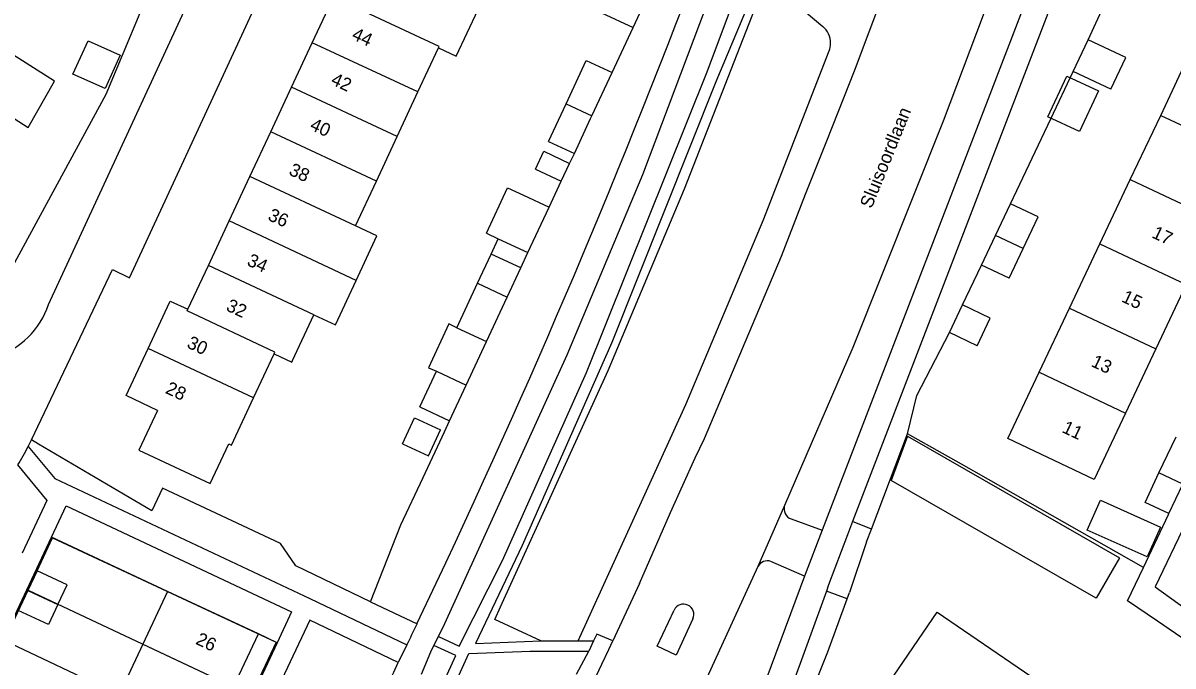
# Model space of a CAD drawing. Extents: x 194485 to 197793, y 468269 to 470822.
# Drawn here: x 195481 to 195586.1, y 470590.6 to 470649.4 of the extents above; entities that cross this region are included whole.
import ezdxf

# ---------------------------------------------------------------- set-up
doc = ezdxf.new("R2010")
doc.units = 0
for name, color, linetype in [('BGT grensvlak begroeid terreindeel', 7, 'Continuous'), ('BGT grensvlak gebouwinstallatie plus 1', 7, 'Continuous'), ('BGT grensvlak onbegroeid terreindeel', 7, 'Continuous'), ('BGT grensvlak onbegroeid terreindeel LR', 7, 'Continuous'), ('BGT grensvlak overig bouwwerk uitbreiding populatie', 7, 'Continuous'), ('BGT grensvlak pand op maaiveld', 7, 'Continuous'), ('BGT grensvlak pand op maaiveld LR', 7, 'Continuous'), ('BGT grensvlak wegdeel', 7, 'Continuous'), ('BGT tekst huisnummerreeks', 7, 'Continuous'), ('BGT tekst openbare ruimte label weg', 7, 'Continuous'), ('GEM grensvlak WOZ_BRK percelen', 7, 'Continuous')]:
    doc.layers.add(name, color=color, linetype=linetype)

msp = doc.modelspace()

# ---------------------------------------------------------------- linework, layer by layer
at = {"layer": 'BGT grensvlak begroeid terreindeel'}
msp.add_line((195512.71, 470596.44), (195516.97, 470594.43), dxfattribs=at)
for points in [[(195528.3, 470592.88), (195524.09, 470594.84), (195524.61, 470595.98), (195534.45, 470617.61), (195541.43, 470634.22), (195548.91, 470653.44), (195554.06, 470649.08)], [(195531.69, 470592.88), (195541.53, 470614.51), (195548.6, 470631.32), (195554.63, 470646.83)]]:
    msp.add_lwpolyline(points, dxfattribs=at)
for centre, radius, start, end in [((195552.77, 470647.55), 2, 0.0089, 49.7321), ((195552.75, 470647.56), 2.02, 338.7864, 359.8696)]:
    msp.add_arc(centre, radius, start, end, dxfattribs=at)
at = {"layer": 'BGT grensvlak gebouwinstallatie plus 1'}
for p, q in [((195536.72, 470648.98), (195540.01, 470656.03)), ((195533.82, 470650.33), (195536.72, 470648.98)), ((195576.96, 470644.96), (195578.33, 470647.85)), ((195581.76, 470646.23), (195578.33, 470647.85)), ((195580.39, 470643.33), (195581.76, 470646.23)), ((195580.39, 470643.33), (195576.96, 470644.96)), ((195528.99, 470638.56), (195530.6, 470642)), ((195528.99, 470638.56), (195531.35, 470637.46)), ((195523.31, 470630.16), (195525.24, 470634.32)), ((195569.84, 470629.96), (195571.21, 470632.85)), ((195573.74, 470631.65), (195571.21, 470632.85)), ((195527.11, 470628.39), (195529.05, 470632.54)), ((195572.37, 470628.76), (195573.74, 470631.65)), ((195523.31, 470630.16), (195524.39, 470629.66)), ((195522.49, 470625.58), (195523.74, 470628.25)), ((195525.21, 470624.31), (195526.46, 470626.98)), ((195520.6, 470621.52), (195522.49, 470625.58)), ((195522.49, 470625.58), (195525.21, 470624.31)), ((195523.32, 470620.25), (195525.21, 470624.31)), ((195561.79, 470611.59), (195560.31, 470607.54)), ((195583.52, 470605.54), (195584.79, 470608.26)), ((195585.7, 470604.52), (195586.98, 470607.22)), ((195585.7, 470604.52), (195583.52, 470605.54))]:
    msp.add_line(p, q, dxfattribs=at)
for points in [[(195579.25, 470643.19), (195577.54, 470639.46), (195574.64, 470640.79), (195576.36, 470644.52), (195579.25, 470643.19)], [(195531.35, 470637.46), (195532.84, 470640.66), (195532.95, 470640.9)], [(195525.24, 470634.32), (195526.7, 470633.64), (195529.05, 470632.54)], [(195561.79, 470611.59), (195581.18, 470600.46), (195579.06, 470596.77), (195560.31, 470607.54)]]:
    msp.add_lwpolyline(points, dxfattribs=at)
at = {"layer": 'BGT grensvlak onbegroeid terreindeel'}
for p, q in [((195578.33, 470647.85), (195585.05, 470662.7)), ((195534.8, 470644.85), (195536.72, 470648.98)), ((195574.9, 470640.62), (195576.96, 470644.96)), ((195571.21, 470632.85), (195574.9, 470640.62)), ((195530.92, 470636.55), (195531.35, 470637.46)), ((195529.05, 470632.54), (195530.16, 470634.92)), ((195566.83, 470623.6), (195568.56, 470627.25)), ((195562.66, 470615.32), (195565.63, 470621.07)), ((195561.81, 470611.81), (195562.66, 470615.32)), ((195558.5, 470603.09), (195561.81, 470611.81)), ((195482.38, 470610.87), (195481.72, 470611.26)), ((195494.16, 470597.38), (195483.57, 470602.37)), ((195554.51, 470591.88), (195556.28, 470596.72)), ((195504.18, 470592.7), (195502.47, 470593.51)), ((195549, 470577.95), (195554.51, 470591.88))]:
    msp.add_line(p, q, dxfattribs=at)
for points in [[(195449.68, 470637.46), (195476.28, 470620.3), (195482.54, 470631.82), (195488.55, 470642.89), (195491.67, 470650.33), (195491.91, 470650.88)], [(195512.71, 470596.44), (195515.49, 470603.48), (195517.52, 470607.82), (195519.47, 470612), (195519.93, 470612.99)], [(195512.71, 470596.44), (195505.88, 470599.73), (195504.49, 470601.77), (195493.7, 470606.83), (195492.74, 470604.78), (195482.38, 470610.87)]]:
    msp.add_lwpolyline(points, dxfattribs=at)
at = {"layer": 'BGT grensvlak onbegroeid terreindeel LR'}
msp.add_lwpolyline([(195583.38, 470599.6), (195566.74, 470609.04), (195561.81, 470611.81)], dxfattribs=at)
at = {"layer": 'BGT grensvlak overig bouwwerk uitbreiding populatie'}
for p, q in [((195530.6, 470642), (195532.44, 470645.95)), ((195532.44, 470645.95), (195534.8, 470644.85)), ((195532.95, 470640.9), (195534.8, 470644.85)), ((195530.6, 470642), (195532.95, 470640.9)), ((195527.81, 470636.02), (195528.57, 470637.65)), ((195528.57, 470637.65), (195530.92, 470636.55)), ((195527.81, 470636.02), (195530.16, 470634.92)), ((195530.16, 470634.92), (195530.92, 470636.55)), ((195523.74, 470628.25), (195524.39, 470629.66)), ((195524.39, 470629.66), (195527.11, 470628.39)), ((195568.56, 470627.25), (195569.84, 470629.96)), ((195572.37, 470628.76), (195569.84, 470629.96)), ((195571.09, 470626.05), (195572.37, 470628.76)), ((195526.46, 470626.98), (195523.74, 470628.25)), ((195526.46, 470626.98), (195527.11, 470628.39)), ((195571.09, 470626.05), (195568.56, 470627.25)), ((195565.63, 470621.07), (195566.83, 470623.6)), ((195569.36, 470622.4), (195566.83, 470623.6)), ((195568.16, 470619.87), (195569.36, 470622.4)), ((195568.16, 470619.87), (195565.63, 470621.07)), ((195517.22, 470614.27), (195518.74, 470617.53)), ((195519.93, 470612.99), (195521.45, 470616.25)), ((195517.22, 470614.27), (195519.93, 470612.99)), ((195515.65, 470610.91), (195516.75, 470613.27)), ((195516.75, 470613.27), (195519.11, 470612.17)), ((195518.01, 470609.81), (195519.11, 470612.17)), ((195515.65, 470610.91), (195518.01, 470609.81))]:
    msp.add_line(p, q, dxfattribs=at)
msp.add_lwpolyline([(195485.52, 470644.71), (195486.9, 470647.75), (195489.82, 470646.43), (195488.45, 470643.39), (195485.52, 470644.71)], dxfattribs=at)
at = {"layer": 'BGT grensvlak pand op maaiveld'}
for p, q in [((195507.39, 470647.58), (195509.4, 470651.89)), ((195520.55, 470646.34), (195522.55, 470650.63)), ((195505.49, 470643.51), (195507.39, 470647.58)), ((195517.05, 470643.09), (195518.92, 470647.1)), ((195518.92, 470647.1), (195520.55, 470646.34)), ((195584.95, 470640.94), (195587.72, 470646.82)), ((195503.6, 470639.43), (195505.49, 470643.51)), ((195515.15, 470639.01), (195517.05, 470643.09)), ((195582.17, 470635.07), (195584.95, 470640.94)), ((195501.7, 470635.36), (195503.6, 470639.43)), ((195513.25, 470634.93), (195515.15, 470639.01)), ((195499.8, 470631.28), (195501.7, 470635.36)), ((195511.35, 470630.85), (195513.25, 470634.93)), ((195579.4, 470629.2), (195582.17, 470635.07)), ((195497.9, 470627.21), (195499.8, 470631.28)), ((195576.62, 470623.32), (195579.4, 470629.2)), ((195496.03, 470623.2), (195497.9, 470627.21)), ((195587.28, 470625.46), (195584.51, 470619.59)), ((195492.38, 470619.63), (195494.33, 470623.81)), ((195494.33, 470623.81), (195494.4, 470623.96)), ((195494.4, 470623.96), (195496.03, 470623.2)), ((195505.6, 470618.51), (195507.55, 470622.69)), ((195573.85, 470617.45), (195576.62, 470623.32)), ((195519.87, 470621.86), (195518.01, 470617.86)), ((195520.6, 470621.52), (195519.87, 470621.86)), ((195520.6, 470621.52), (195523.32, 470620.25)), ((195521.45, 470616.25), (195523.32, 470620.25)), ((195502.02, 470615.1), (195503.9, 470619.13)), ((195503.9, 470619.13), (195505.53, 470618.37)), ((195584.51, 470619.59), (195581.74, 470613.71)), ((195505.53, 470618.37), (195505.6, 470618.51)), ((195518.01, 470617.86), (195518.74, 470617.53)), ((195518.74, 470617.53), (195521.45, 470616.25)), ((195584.79, 470608.26), (195586.35, 470611.55)), ((195586.98, 470607.22), (195584.79, 470608.26)), ((195494.16, 470597.38), (195491.9, 470592.59)), ((195502.47, 470593.51), (195494.16, 470597.38)), ((195560.14, 470589.08), (195564.53, 470595.5)), ((195564.53, 470595.5), (195573.09, 470589.65)), ((195500.2, 470588.68), (195502.47, 470593.51)), ((195491.9, 470592.59), (195489.73, 470587.97))]:
    msp.add_line(p, q, dxfattribs=at)
for points in [[(195477.03, 470648.36), (195474.57, 470644.21), (195481.43, 470639.82), (195483.83, 470644.06), (195477.03, 470648.36)], [(195511.42, 470625.85), (195513.31, 470629.92), (195511.35, 470630.85)], [(195507.55, 470622.69), (195509.51, 470621.77), (195511.42, 470625.85)], [(195493.25, 470613.96), (195490.37, 470615.32), (195492.38, 470619.63)], [(195581.74, 470613.71), (195578.87, 470607.64), (195570.98, 470611.38), (195573.85, 470617.45)], [(195499.77, 470610.89), (195500.02, 470610.77), (195502.02, 470615.1)], [(195493.25, 470613.96), (195491.55, 470610.33), (195498.06, 470607.26), (195499.77, 470610.89)], [(195578.24, 470603.01), (195579.46, 470605.74), (195584.94, 470603.29), (195583.71, 470600.55), (195578.24, 470603.01)], [(195484.12, 470596.19), (195484.98, 470598), (195482.24, 470599.28), (195481.38, 470597.47)], [(195484.12, 470596.19), (195483.27, 470594.38), (195480.52, 470595.66), (195481.38, 470597.47)]]:
    msp.add_lwpolyline(points, dxfattribs=at)
at = {"layer": 'BGT grensvlak pand op maaiveld LR'}
for p, q in [((195518.99, 470647.24), (195510.96, 470650.98)), ((195517.05, 470643.09), (195507.39, 470647.58)), ((195518.92, 470647.1), (195518.99, 470647.24)), ((195515.15, 470639.01), (195505.49, 470643.51)), ((195584.95, 470640.94), (195592.83, 470637.21)), ((195513.25, 470634.93), (195503.6, 470639.43)), ((195511.35, 470630.85), (195501.7, 470635.36)), ((195582.17, 470635.07), (195590.06, 470631.33)), ((195511.42, 470625.85), (195499.8, 470631.28)), ((195579.4, 470629.2), (195587.28, 470625.46)), ((195507.55, 470622.69), (195497.9, 470627.21)), ((195495.96, 470623.05), (195496.03, 470623.2)), ((195503.96, 470619.27), (195495.96, 470623.05)), ((195576.62, 470623.32), (195584.51, 470619.59)), ((195502.02, 470615.1), (195492.38, 470619.63)), ((195503.9, 470619.13), (195503.96, 470619.27)), ((195573.85, 470617.45), (195581.74, 470613.71)), ((195481.38, 470597.47), (195484.12, 470596.19)), ((195491.9, 470592.59), (195500.2, 470588.68))]:
    msp.add_line(p, q, dxfattribs=at)
at = {"layer": 'BGT grensvlak wegdeel'}
for p, q in [((195575.12, 470667.17), (195565.08, 470640.42)), ((195578.21, 470665.9), (195553.99, 470602.99)), ((195483.29, 470623.64), (195499.81, 470659.43)), ((195565.08, 470640.42), (195556.82, 470619.71)), ((195556.82, 470619.71), (195550.57, 470605.27)), ((195481.43, 470610.65), (195481.72, 470611.26)), ((195550.57, 470605.27), (195548.13, 470599.67)), ((195583.38, 470599.6), (195585.66, 470604.42)), ((195585.66, 470604.42), (195585.7, 470604.52)), ((195551.18, 470604.04), (195553.99, 470602.99)), ((195556.79, 470603.78), (195556.33, 470602.57)), ((195558.5, 470603.09), (195556.79, 470603.78)), ((195587.29, 470603.72), (195584.45, 470597.82)), ((195473.66, 470581.29), (195483.57, 470602.37)), ((195553.99, 470602.99), (195552.38, 470598.78)), ((195556.33, 470602.57), (195554.59, 470597.99)), ((195558.06, 470601.93), (195558.5, 470603.09)), ((195558.06, 470601.93), (195556.49, 470597.3)), ((195548.13, 470599.67), (195543.47, 470589.49)), ((195552.38, 470598.78), (195549.32, 470600.14)), ((195581.93, 470596.53), (195583.38, 470599.6)), ((195537.31, 470598.11), (195534.87, 470592.89)), ((195552.38, 470598.78), (195544.42, 470577.43)), ((195554.39, 470597.43), (195547.46, 470578.39)), ((195554.59, 470597.99), (195554.39, 470597.43)), ((195556.28, 470596.72), (195554.39, 470597.43)), ((195556.28, 470596.72), (195556.49, 470597.3)), ((195584.45, 470597.82), (195588.03, 470595.22)), ((195518.52, 470592.46), (195518.93, 470593.29)), ((195518.93, 470593.29), (195520.83, 470592.4)), ((195522.31, 470592.64), (195528.3, 470592.88)), ((195528.3, 470592.88), (195531.69, 470592.88)), ((195531.69, 470592.88), (195533.1, 470592.88)), ((195533.1, 470592.88), (195532.69, 470591.95)), ((195533.4, 470593.49), (195533.1, 470592.88)), ((195534.87, 470592.89), (195533.4, 470593.49)), ((195516.04, 470592.51), (195515.25, 470590.9)), ((195531.54, 470589.83), (195532.69, 470591.95))]:
    msp.add_line(p, q, dxfattribs=at)
for points in [[(195583.36, 470672.5), (195579.89, 470664), (195556.79, 470603.78)], [(195481.72, 470611.26), (195489.12, 470626.85), (195490.7, 470626.08), (195499.09, 470644.25), (195503.9, 470654.71), (195505.65, 470653.9), (195512.49, 470668.83)], [(195518.93, 470593.29), (195519.51, 470594.46), (195530.68, 470619.04), (195537.62, 470635.53), (195545.77, 470657.22), (195550.67, 470669.58)], [(195520.83, 470592.4), (195524.77, 470600.22), (195532.46, 470617.42), (195543.49, 470644.92), (195552.48, 470668.98)], [(195537.31, 470598.11), (195540.13, 470604.63), (195542.39, 470609.61), (195543.25, 470611.39), (195546.13, 470618.26), (195550.29, 470628.06), (195552.49, 470633.73), (195554.43, 470638.61), (195555.98, 470642.55), (195556.96, 470645), (195562.22, 470659.05), (195563.12, 470661.37)], [(195548.18, 470653.34), (195544.27, 470643.99), (195534.78, 470620.17), (195526.57, 470601.59), (195522.31, 470592.64)], [(195481.43, 470610.65), (195483.86, 470607.73), (195507.17, 470596.76), (195516.04, 470592.51)], [(195480.46, 470608.97), (195483.14, 470605.73), (195480.87, 470600.91)], [(195483.57, 470602.37), (195484.91, 470605.22), (195505.51, 470595.53), (195504.18, 470592.7)], [(195587.95, 470592.41), (195584.66, 470594.68), (195581.93, 470596.53)], [(195542.19, 470594.89), (195540.65, 470591.58), (195538.93, 470592.39), (195540.47, 470595.69)], [(195515.25, 470590.9), (195507.17, 470594.76), (195499.98, 470579.52), (195493.94, 470566.7), (195501.47, 470563.26)], [(195533.13, 470589.18), (195533.86, 470590.74), (195534.5, 470592.1), (195534.87, 470592.89)], [(195504.18, 470592.7), (195498.39, 470580.32), (195493.12, 470569.21)], [(195517.38, 470589.84), (195518.24, 470591.88), (195518.52, 470592.46)], [(195518.33, 470586.71), (195520.53, 470591.55), (195518.52, 470592.46)], [(195519.15, 470586.09), (195521.71, 470591.73), (195527.32, 470591.95), (195532.69, 470591.95)]]:
    msp.add_lwpolyline(points, dxfattribs=at)
for centre, radius, start, end in [((194815.84, 470929.69), 777.15, 334.44452, 339.30487), ((195475.96, 470626.17), 7.76, 235.6441, 340.9909), ((195461.98, 470620.65), 21.87, 327.6948, 332.7788), ((195551.48, 470604.95), 0.965, 161.0702, 251.5362), ((195549, 470599.22), 0.976, 70.5744, 152.4462), ((195541.33, 470595.29), 0.95, 335.0122, 154.9613), ((194907.98, 470885.42), 674.94, 334.27886, 334.46039), ((194849.17, 470905.84), 736.79, 332.2919, 334.69414)]:
    msp.add_arc(centre, radius, start, end, dxfattribs=at)
at = {"layer": 'GEM grensvlak WOZ_BRK percelen'}
for p, q in [((195479.25, 470592.9), (195481.42, 470597.52)), ((195481.42, 470597.52), (195501.82, 470587.92)), ((195479.25, 470592.9), (195499.65, 470583.3))]:
    msp.add_line(p, q, dxfattribs=at)
msp.add_lwpolyline([(195481.42, 470597.52), (195483.66, 470602.29), (195504.09, 470592.75), (195501.82, 470587.92)], dxfattribs=at)

# ---------------------------------------------------------------- texts
at = {"layer": 'BGT tekst huisnummerreeks'}
for s, rotation, p in [('44', 335.2, (195510.92, 470647.95)), ('42', 335.2, (195509.01, 470643.82)), ('40', 335.2, (195507.09, 470639.68)), ('38', 335.2, (195505.17, 470635.55)), ('36', 335.2, (195503.25, 470631.41)), ('17', 334.7, (195584.06, 470629.8)), ('34', 335.2, (195501.34, 470627.27)), ('15', 334.7, (195581.29, 470623.94)), ('32', 335.2, (195499.43, 470623.13)), ('30', 334.9, (195495.85, 470619.74)), ('13', 334.7, (195578.51, 470618.03)), ('28', 334.9, (195493.89, 470615.57)), ('11', 334.7, (195575.85, 470611.99)), ('26', 334.8, (195496.65, 470592.63))]:
    msp.add_text(s, height=1.2, rotation=rotation, dxfattribs=at).set_placement(p)
at = {"layer": 'BGT tekst openbare ruimte label weg'}
msp.add_text('Sluisoordlaan', height=1.2, rotation=68, dxfattribs=at).set_placement((195558.52, 470632.35))

doc.saveas('drawing.dxf')
